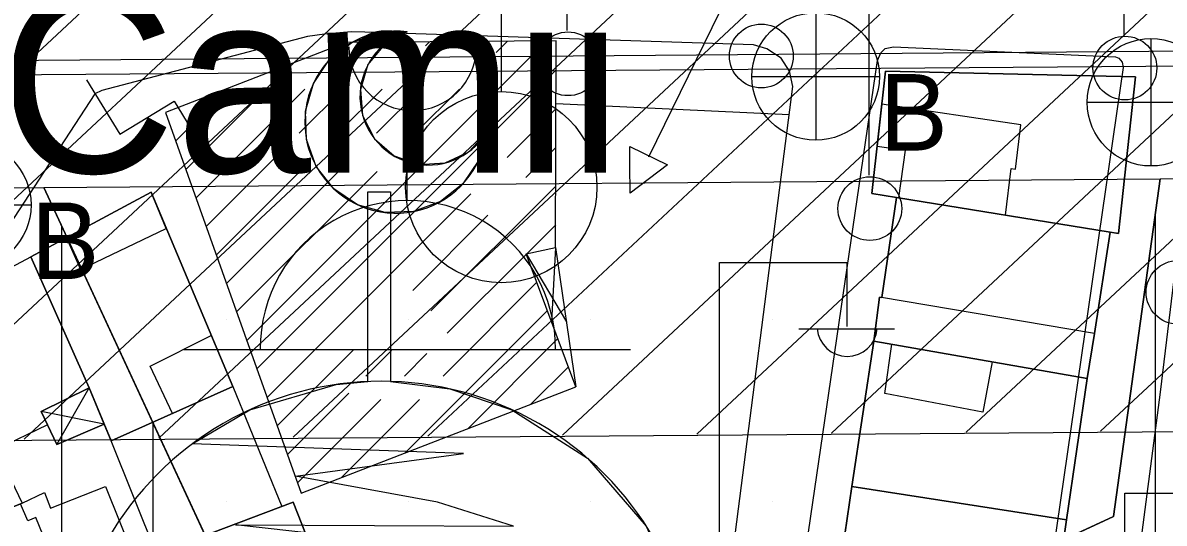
# Model space of a CAD drawing. Extents: x 417997 to 421451, y 4451742 to 4455216.
# Drawn here: x 420804.9 to 420867.5, y 4452843.8 to 4452871.3 of the extents above; entities that cross this region are included whole.
import ezdxf

# ---------------------------------------------------------------- set-up
doc = ezdxf.new("R2010")
doc.units = 0
for name, color, linetype in [('ADA', 7, 'Continuous'), ('ADAKENARI', 7, 'Continuous'), ('B_Dini tesis', 7, 'Continuous'), ('B_Mesken', 7, 'Continuous'), ('B_Sundurma', 7, 'Continuous'), ('B_Tarama', 7, 'Continuous'), ('B_Teras', 7, 'Continuous'), ('Default', 7, 'Continuous'), ('KALDIRIM', 7, 'Continuous'), ('LJ_SEMBOL', 7, 'Continuous'), ('PL_KON_MEV_450', 7, 'Continuous'), ('PL_SAY_DINI_TESIS', 7, 'Continuous'), ('S_Cami_Mescid', 7, 'Continuous'), ('S_Cesme', 7, 'Continuous'), ('S_Elektrik_Diregi', 7, 'Continuous'), ('S_Minare', 7, 'Continuous'), ('S_Rogar_Kapagi_Buski', 7, 'Continuous'), ('S_Serare', 7, 'Continuous'), ('Sinir_Duvar_tek_tarafa_ait', 7, 'Continuous'), ('TA_ENH_154', 7, 'Continuous'), ('TA_ENH_KORUMA', 7, 'Continuous'), ('TA_ENH_TARAMA', 7, 'Continuous'), ('TR_DINITESIS', 7, 'Continuous'), ('TR_YUKSEKYOGUNKONUT', 7, 'Continuous'), ('Y_Yapi', 7, 'Continuous'), ('Yol_Kaldirim_kenari_bordurtasi', 7, 'Continuous'), ('Yol_Sose', 7, 'Continuous')]:
    doc.layers.add(name, color=color, linetype=linetype)

# ---------------------------------------------------------------- blocks, each defined once
blk = doc.blocks.new('POINT_DISPLAY')
at = {"layer": 'Default'}
blk.add_line((0, 0), (0, 0), dxfattribs=at)

msp = doc.modelspace()

# ---------------------------------------------------------------- linework, layer by layer
at = {"layer": 'ADA'}
for p, q in [((420806.058, 4452862.262), (420823.323, 4452825.004)), ((420806.058, 4452862.262), (420823.323, 4452825.004)), ((420864.746, 4452844.207), (420867.303, 4452862.747)), ((420864.746, 4452844.207), (420867.303, 4452862.747)), ((420823.323, 4452825.004), (420864.746, 4452844.207)), ((420823.323, 4452825.004), (420864.746, 4452844.207))]:
    msp.add_line(p, q, dxfattribs=at)
at = {"layer": 'ADAKENARI'}
for p, q in [((420867.303, 4452862.747), (421075.714, 4452864.398)), ((420867.303, 4452862.747), (421075.714, 4452864.398)), ((420783.113, 4452862.08), (420806.058, 4452862.262)), ((420783.113, 4452862.08), (420806.058, 4452862.262)), ((420806.058, 4452862.262), (420867.303, 4452862.747)), ((420806.058, 4452862.262), (420867.303, 4452862.747))]:
    msp.add_line(p, q, dxfattribs=at)
at = {"layer": 'B_Dini tesis'}
msp.add_lwpolyline([(420812.72, 4452866.375), (420820.172, 4452845.488), (420835.241, 4452851.318), (420832.522, 4452858.619), (420834.13, 4452858.977), (420834.164, 4452870.318), (420822.645, 4452870.216)], close=True, dxfattribs=at)
at = {"layer": 'B_Mesken'}
for points in [[(420851.485, 4452861.941), (420865.018, 4452859.733), (420865.94, 4452868.329), (420852.235, 4452868.642)], [(420864.559, 4452859.808), (420852.839, 4452861.72), (420851.485, 4452861.941), (420852.235, 4452868.642), (420865.94, 4452868.329), (420865.019, 4452859.733)], [(420808.546, 4452851.259), (420809.748, 4452848.351), (420816.419, 4452851.335), (420811.931, 4452862.008), (420805.341, 4452858.456)], [(420809.37, 4452849.267), (420808.546, 4452851.259), (420805.341, 4452858.456), (420811.931, 4452862.008), (420816.419, 4452851.335), (420809.748, 4452848.352)], [(420852.839, 4452861.72), (420852.032, 4452856.229), (420851.909, 4452856.25), (420851.586, 4452853.833), (420863.302, 4452851.779), (420863.694, 4452854.255), (420864.559, 4452859.808)], [(420864.559, 4452859.808), (420863.694, 4452854.255), (420863.302, 4452851.779), (420851.586, 4452853.833), (420851.909, 4452856.25), (420852.032, 4452856.229), (420852.839, 4452861.72)], [(420798.491, 4452854.814), (420805.341, 4452858.456), (420808.546, 4452851.259), (420805.907, 4452849.957), (420806.244, 4452849.241), (420803.429, 4452847.876), (420804.858, 4452844.937), (420802.767, 4452844.096), (420801.516, 4452847.34), (420798.652, 4452854.417)], [(420808.546, 4452851.259), (420805.907, 4452849.957), (420806.244, 4452849.241), (420803.429, 4452847.876), (420804.858, 4452844.937), (420804.772, 4452844.902), (420802.768, 4452844.096), (420802.347, 4452845.186), (420801.516, 4452847.34), (420798.652, 4452854.417), (420798.491, 4452854.814), (420805.341, 4452858.456)], [(420851.586, 4452853.833), (420850.385, 4452845.84), (420862.167, 4452844.023), (420863.302, 4452851.779)], [(420851.586, 4452853.833), (420863.302, 4452851.779), (420862.167, 4452844.024), (420850.385, 4452845.84)], [(420804.858, 4452844.937), (420806.094, 4452845.514), (420806.422, 4452844.668), (420809.429, 4452845.852), (420811.039, 4452841.834), (420809.83, 4452841.364), (420804.82, 4452839.268), (420803.395, 4452842.431), (420802.767, 4452844.096), (420804.772, 4452844.902)], [(420804.821, 4452839.268), (420803.395, 4452842.431), (420802.768, 4452844.096), (420804.772, 4452844.902), (420804.858, 4452844.937), (420806.094, 4452845.514), (420806.422, 4452844.668), (420809.429, 4452845.852), (420811.039, 4452841.834), (420809.83, 4452841.365)], [(420849.74, 4452841.459), (420850.385, 4452845.84), (420862.167, 4452844.023), (420861.538, 4452839.641), (420861.028, 4452836.013), (420849.106, 4452837.807)], [(420849.74, 4452841.459), (420850.385, 4452845.84), (420862.167, 4452844.024), (420861.538, 4452839.641), (420861.029, 4452836.013), (420849.106, 4452837.807)], [(420817.431, 4452828.81), (420817.498, 4452828.612), (420825.024, 4452831.553), (420819.726, 4452844.997), (420812.237, 4452842.145), (420814.204, 4452837.094)], [(420817.431, 4452828.81), (420814.204, 4452837.094), (420812.237, 4452842.145), (420819.727, 4452844.997), (420825.024, 4452831.553), (420817.498, 4452828.612)]]:
    msp.add_lwpolyline(points, close=True, dxfattribs=at)
at = {"layer": 'B_Sundurma'}
for p, q in [((420832.522, 4452858.619), (420834.724, 4452854.884)), ((420834.13, 4452858.977), (420833.902, 4452854.914)), ((420806.767, 4452848.153), (420808.546, 4452851.259)), ((420809.369, 4452849.267), (420805.907, 4452849.957))]:
    msp.add_line(p, q, dxfattribs=at)
for points in [[(420832.522, 4452858.619), (420834.13, 4452858.977), (420835.241, 4452851.318)], [(420832.522, 4452858.619), (420834.13, 4452858.977), (420835.241, 4452851.318)], [(420806.244, 4452849.241), (420806.767, 4452848.153), (420809.369, 4452849.267), (420808.546, 4452851.259), (420805.907, 4452849.957)], [(420806.244, 4452849.241), (420805.907, 4452849.957), (420808.546, 4452851.259), (420809.37, 4452849.267), (420806.768, 4452848.153)]]:
    msp.add_lwpolyline(points, close=True, dxfattribs=at)
at = {"layer": 'B_Tarama'}
for p, q in [((420817.183, 4452853.867), (420833.629, 4452870.313)), ((420822.754, 4452870.044), (420822.928, 4452870.218)), ((420824.875, 4452870.044), (420825.068, 4452870.237)), ((420826.996, 4452870.044), (420827.208, 4452870.256)), ((420829.118, 4452870.044), (420829.349, 4452870.275)), ((420830.868, 4452869.673), (420831.489, 4452870.294)), ((420817.741, 4452852.303), (420834.159, 4452868.722)), ((420813.278, 4452864.811), (420816.181, 4452867.714)), ((420813.836, 4452863.248), (420818.252, 4452867.664)), ((420814.394, 4452861.684), (420820.374, 4452867.664)), ((420820.068, 4452865.237), (420822.495, 4452867.664)), ((420822.189, 4452865.237), (420824.616, 4452867.664)), ((420824.31, 4452865.237), (420826.738, 4452867.664)), ((420826.432, 4452865.237), (420828.859, 4452867.664)), ((420831.475, 4452863.916), (420834.153, 4452866.594)), ((420814.952, 4452860.121), (420819.112, 4452864.281)), ((420832.488, 4452862.808), (420834.146, 4452864.466)), ((420815.51, 4452858.557), (420820.095, 4452863.142)), ((420816.067, 4452856.994), (420822.216, 4452863.142)), ((420816.625, 4452855.43), (420824.337, 4452863.142)), ((420827.29, 4452855.488), (420834.14, 4452862.338)), ((420818.299, 4452850.74), (420829.476, 4452861.917)), ((420826.296, 4452856.616), (420830.417, 4452860.737)), ((420832.547, 4452858.624), (420834.134, 4452860.211)), ((420828.184, 4452854.261), (420832.528, 4452858.605)), ((420827.954, 4452851.91), (420833.103, 4452857.059)), ((420825.85, 4452847.684), (420833.679, 4452855.513)), ((420829.31, 4452849.023), (420834.254, 4452853.967)), ((420818.857, 4452849.176), (420823.04, 4452853.36)), ((420823.711, 4452851.91), (420825.124, 4452853.322)), ((420825.832, 4452851.91), (420827.065, 4452853.142)), ((420832.77, 4452850.362), (420834.83, 4452852.422)), ((420819.414, 4452847.613), (420822.777, 4452850.975)), ((420819.972, 4452846.049), (420824.547, 4452850.624)), ((420822.39, 4452846.346), (420826.669, 4452850.624))]:
    msp.add_line(p, q, dxfattribs=at)
at = {"layer": 'B_Teras'}
for points in [[(420858.823, 4452860.744), (420859.117, 4452863.314), (420859.363, 4452863.276), (420859.657, 4452865.704), (420852.033, 4452866.839), (420851.774, 4452864.529), (420853.312, 4452864.311), (420852.952, 4452861.702)], [(420807.289, 4452859.506), (420808.057, 4452857.767), (420812.77, 4452860.013), (420811.931, 4452862.008)], [(420851.586, 4452853.833), (420863.302, 4452851.779), (420863.694, 4452854.255), (420851.909, 4452856.25)], [(420813.108, 4452849.854), (420811.885, 4452852.462), (420815.239, 4452854.141), (420816.419, 4452851.335)], [(420858.079, 4452852.695), (420857.577, 4452849.933), (420852.195, 4452850.95), (420852.573, 4452853.66)], [(420849.74, 4452841.459), (420861.538, 4452839.641), (420862.167, 4452844.023), (420850.385, 4452845.84)], [(420804.82, 4452839.268), (420809.83, 4452841.364), (420809.461, 4452842.326), (420807.056, 4452841.441), (420806.31, 4452843.236), (420806.013, 4452843.159), (420805.615, 4452844.155), (420805.165, 4452843.96), (420804.772, 4452844.902), (420802.767, 4452844.096), (420803.395, 4452842.431)]]:
    msp.add_lwpolyline(points, close=True, dxfattribs=at)
at = {"layer": 'KALDIRIM'}
msp.add_line((420744.539, 4452868.775), (420915.459, 4452870.129), dxfattribs=at)
msp.add_line((420744.539, 4452868.775), (420915.459, 4452870.129), dxfattribs=at)
at = {"layer": 'LJ_SEMBOL'}
for points in [[(420830.335, 4452865.27), (420829.911, 4452863.762), (420829.041, 4452862.459), (420827.81, 4452861.489), (420826.339, 4452860.947), (420824.774, 4452860.887), (420823.266, 4452861.315), (420821.965, 4452862.189), (420820.998, 4452863.422), (420820.461, 4452864.894), (420820.406, 4452866.46), (420820.838, 4452867.967), (420821.715, 4452869.265), (420822.951, 4452870.228), (420824.424, 4452870.762), (420825.99, 4452870.813), (420824.737, 4452870.119), (420823.836, 4452869.006), (420823.417, 4452867.635), (420823.544, 4452866.208), (420824.196, 4452864.933), (420825.278, 4452863.995), (420826.634, 4452863.531), (420828.065, 4452863.61), (420829.361, 4452864.219)], [(420830.335, 4452865.27), (420829.911, 4452863.762), (420829.041, 4452862.459), (420827.81, 4452861.489), (420826.339, 4452860.947), (420824.774, 4452860.887), (420823.266, 4452861.315), (420821.965, 4452862.189), (420820.998, 4452863.422), (420820.461, 4452864.894), (420820.406, 4452866.46), (420820.838, 4452867.967), (420821.715, 4452869.265), (420822.951, 4452870.228), (420824.424, 4452870.762), (420825.99, 4452870.813), (420824.737, 4452870.119), (420823.836, 4452869.006), (420823.417, 4452867.635), (420823.544, 4452866.208), (420824.196, 4452864.933), (420825.278, 4452863.995), (420826.634, 4452863.531), (420828.065, 4452863.61), (420829.361, 4452864.219)], [(420841.854, 4452834.321), (420829.871, 4452838.374), (420837.659, 4452839.29), (420825.224, 4452840.599), (420833.311, 4452841.858), (420816.561, 4452843.745), (420831.816, 4452843.666), (420827.646, 4452844.983), (420819.864, 4452846.419), (420829.086, 4452847.666), (420814.195, 4452848.189), (420817.358, 4452850.063), (420822.085, 4452851.451), (420823.829, 4452851.612), (420823.829, 4452862.03), (420825.079, 4452862.03), (420825.079, 4452851.619), (420828.323, 4452851.21), (420831.737, 4452850.063), (420835.881, 4452847.4), (420839.107, 4452843.677), (420841.153, 4452839.196)], [(420841.854, 4452834.321), (420829.871, 4452838.374), (420837.659, 4452839.29), (420825.224, 4452840.599), (420833.311, 4452841.858), (420816.561, 4452843.745), (420831.816, 4452843.666), (420827.646, 4452844.983), (420819.864, 4452846.419), (420829.086, 4452847.666), (420814.195, 4452848.189), (420817.358, 4452850.063), (420822.085, 4452851.451), (420823.829, 4452851.612), (420823.829, 4452862.03), (420825.079, 4452862.03), (420825.079, 4452851.619), (420828.323, 4452851.21), (420831.737, 4452850.063), (420835.881, 4452847.4), (420839.107, 4452843.677), (420841.153, 4452839.196)]]:
    msp.add_lwpolyline(points, close=True, dxfattribs=at)
for centre, radius, start, end in [((420825.368, 4452865.852), 5, 82.8556, 353.32194), ((420825.368, 4452865.852), 5, 82.8556, 353.32194), ((420827.147, 4452867.246), 3.75, 107.96713, 328.21041), ((420827.147, 4452867.246), 3.75, 107.96713, 328.21041), ((420824.548, 4452834.321), 17.306, 359.96699, 180), ((420824.548, 4452834.321), 17.306, 359.96699, 180)]:
    msp.add_arc(centre, radius, start, end, dxfattribs=at)
at = {"layer": 'PL_KON_MEV_450'}
msp.add_lwpolyline([(421073.397, 4452859.66), (421049.812, 4452811.417), (421045.573, 4452802.747), (420918.874, 4452818.307), (420891.355, 4452814.031), (420834.845, 4452794.555), (420841.154, 4452778.37), (420885.32, 4452771.786), (420867.757, 4452703.679), (420838.456, 4452709.006), (420777.041, 4452852.804), (420783.113, 4452862.08), (420806.058, 4452862.262), (420823.323, 4452825.004), (420864.746, 4452844.207), (420867.303, 4452862.747), (421075.714, 4452864.398)], close=True, dxfattribs=at)
msp.add_lwpolyline([(421073.397, 4452859.66), (421049.812, 4452811.417), (421045.573, 4452802.747), (420918.874, 4452818.307), (420891.355, 4452814.031), (420834.845, 4452794.555), (420841.154, 4452778.37), (420885.32, 4452771.786), (420867.757, 4452703.679), (420838.456, 4452709.006), (420777.041, 4452852.804), (420783.113, 4452862.08), (420806.058, 4452862.262), (420823.323, 4452825.004), (420864.746, 4452844.207), (420867.303, 4452862.747), (421075.714, 4452864.398)], close=True, dxfattribs=at)
at = {"layer": 'PL_SAY_DINI_TESIS'}
msp.add_lwpolyline([(420864.746, 4452844.207), (420823.323, 4452825.004), (420806.058, 4452862.262), (420867.303, 4452862.747)], close=True, dxfattribs=at)
msp.add_lwpolyline([(420864.746, 4452844.207), (420823.323, 4452825.004), (420806.058, 4452862.262), (420867.303, 4452862.747)], close=True, dxfattribs=at)
at = {"layer": 'S_Cami_Mescid'}
for p, q in [((420825.988, 4452861.546), (420825.988, 4452866.497)), ((420813.738, 4452853.372), (420838.238, 4452853.372))]:
    msp.add_line(p, q, dxfattribs=at)
for centre, radius, start, end in [((420826.282, 4452869.985), 3.5, 180, 0), ((420826.026, 4452853.449), 8.097, 359.45576, 180.54424)]:
    msp.add_arc(centre, radius, start, end, dxfattribs=at)
at = {"layer": 'S_Cesme'}
msp.add_lwpolyline([(420808.399, 4452868.175), (420810.214, 4452865.182), (420813.207, 4452866.997), (420815.022, 4452864.004)], dxfattribs=at)
at = {"layer": 'S_Elektrik_Diregi'}
for p, q in [((420834.771, 4452870.889), (420834.771, 4452888.389)), ((420865.329, 4452870.654), (420865.329, 4452888.154)), ((420851.335, 4452862.941), (420851.335, 4452880.441)), ((420843.129, 4452840.639), (420843.129, 4452858.139)), ((420843.129, 4452858.139), (420850.129, 4452858.139)), ((420850.129, 4452854.639), (420850.129, 4452858.139)), ((420847.469, 4452854.499), (420852.719, 4452854.499)), ((420865.371, 4452827.985), (420865.371, 4452845.485)), ((420865.371, 4452845.485), (420872.371, 4452845.485))]:
    msp.add_line(p, q, dxfattribs=at)
for centre in [(420845.418, 4452869.482), (420834.807, 4452869.054), (420865.365, 4452868.819), (420851.371, 4452861.105), (420868.283, 4452856.504)]:
    msp.add_circle(centre, 1.75, dxfattribs=at)
msp.add_arc((420850.13, 4452854.652), 1.658, 184.83843, 355.14641, dxfattribs=at)
at = {"layer": 'S_Minare'}
msp.add_line((420831.151, 4452878.054), (420831.151, 4452867.532), dxfattribs=at)
msp.add_circle((420831.151, 4452862.282), 5.25, dxfattribs=at)
at = {"layer": 'S_Rogar_Kapagi_Buski'}
for p, q in [((420848.4, 4452871.854), (420848.4, 4452864.854)), ((420866.797, 4452870.443), (420866.797, 4452863.443)), ((420844.9, 4452868.354), (420851.9, 4452868.354)), ((420863.297, 4452866.943), (420870.297, 4452866.943)), ((420798.348, 4452861.302), (420805.348, 4452861.302))]:
    msp.add_line(p, q, dxfattribs=at)
for centre in [(420848.4, 4452868.354), (420866.797, 4452866.943), (420801.848, 4452861.302)]:
    msp.add_circle(centre, 3.5, dxfattribs=at)
at = {"layer": 'S_Serare'}
msp.add_lwpolyline([(420844.487, 4452888.916), (420838.319, 4452876.338), (420845.319, 4452876.392), (420839.221, 4452863.919)], dxfattribs=at)
msp.add_lwpolyline([(420838.201, 4452864.506), (420840.274, 4452863.507), (420838.221, 4452861.951), (420838.209, 4452863.491)], close=True, dxfattribs=at)
at = {"layer": 'Sinir_Duvar_tek_tarafa_ait'}
for points in [[(420816.419, 4452851.335), (420819.104, 4452844.759)], [(420812.237, 4452842.145), (420809.748, 4452848.351)]]:
    msp.add_lwpolyline(points, dxfattribs=at)
at = {"layer": 'TA_ENH_154'}
msp.add_lwpolyline([(421244.229, 4452871.733), (420603.453, 4452866.932), (420104.111, 4452747.147), (419709.07, 4452649.72), (419353.297, 4452559.565), (419284.532, 4452601.288), (419287.681, 4452599.871), (419484.079, 4452691.722), (419833.947, 4454863.938), (419862.826, 4455014.236)], dxfattribs=at)
msp.add_lwpolyline([(421244.229, 4452871.733), (420603.453, 4452866.932), (420104.111, 4452747.147), (419709.07, 4452649.72), (419353.297, 4452559.565), (419284.532, 4452601.288), (419287.681, 4452599.871), (419484.079, 4452691.722), (419833.947, 4454863.938), (419862.826, 4455014.236)], dxfattribs=at)
at = {"layer": 'TA_ENH_KORUMA'}
msp.add_lwpolyline([(421244.02, 4452851.671), (420605.553, 4452846.866), (420648.789, 4452887.274)], dxfattribs=at)
msp.add_lwpolyline([(421244.02, 4452851.671), (420605.553, 4452846.866), (420648.789, 4452887.274)], dxfattribs=at)
at = {"layer": 'TA_ENH_TARAMA'}
for p, q in [((420856.648, 4452848.826), (420899.8, 4452889.155)), ((420856.648, 4452848.826), (420899.8, 4452889.155)), ((420864.031, 4452848.882), (420907.182, 4452889.21)), ((420864.031, 4452848.882), (420907.182, 4452889.21)), ((420782.822, 4452848.273), (420825.973, 4452888.601)), ((420782.822, 4452848.273), (420825.973, 4452888.601)), ((420790.204, 4452848.329), (420833.356, 4452888.657)), ((420790.204, 4452848.329), (420833.356, 4452888.657)), ((420797.587, 4452848.384), (420840.738, 4452888.712)), ((420797.587, 4452848.384), (420840.738, 4452888.712)), ((420804.97, 4452848.439), (420848.121, 4452888.767)), ((420804.97, 4452848.439), (420848.121, 4452888.767)), ((420812.352, 4452848.494), (420855.504, 4452888.823)), ((420812.352, 4452848.494), (420855.504, 4452888.823)), ((420819.735, 4452848.55), (420862.886, 4452888.878)), ((420819.735, 4452848.55), (420862.886, 4452888.878)), ((420827.118, 4452848.605), (420870.269, 4452888.933)), ((420827.118, 4452848.605), (420870.269, 4452888.933)), ((420834.5, 4452848.66), (420877.652, 4452888.989)), ((420834.5, 4452848.66), (420877.652, 4452888.989)), ((420841.883, 4452848.716), (420885.034, 4452889.044)), ((420841.883, 4452848.716), (420885.034, 4452889.044)), ((420849.265, 4452848.771), (420892.417, 4452889.099)), ((420849.265, 4452848.771), (420892.417, 4452889.099))]:
    msp.add_line(p, q, dxfattribs=at)
at = {"layer": 'TR_YUKSEKYOGUNKONUT'}
for p, q in [((420867.041, 4452805.651), (420867.041, 4452860.844)), ((420867.041, 4452805.651), (420867.041, 4452860.844)), ((420807.041, 4452782.562), (420807.041, 4452860.141)), ((420807.041, 4452782.562), (420807.041, 4452860.141)), ((420812.041, 4452770.855), (420812.041, 4452849.351)), ((420812.041, 4452770.855), (420812.041, 4452849.351))]:
    msp.add_line(p, q, dxfattribs=at)
at = {"layer": 'Yol_Kaldirim_kenari_bordurtasi'}
msp.add_lwpolyline([(420846.952, 4452866.243), (420834.154, 4452866.853)], dxfattribs=at)
at = {"layer": 'Yol_Sose'}
for points in [[(420795.395, 4452819.947), (420842.809, 4452838.354), (420843.08, 4452838.514), (420843.27, 4452838.695), (420843.432, 4452838.927), (420847.153, 4452867.802), (420846.97, 4452868.657), (420846.501, 4452869.369), (420845.726, 4452869.875), (420844.98, 4452870.088), (420823.658, 4452870.785), (420822.914, 4452870.803), (420821.447, 4452870.677), (420820.514, 4452870.546), (420809.242, 4452867.593), (420808.856, 4452867.408), (420803.866, 4452859.767)], [(420844.029, 4452818.569), (420847.344, 4452838.841), (420851.792, 4452869.233), (420851.97, 4452869.659), (420852.216, 4452869.901), (420852.679, 4452869.981), (420864.849, 4452869.434), (420865.04, 4452869.371), (420865.22, 4452869.146), (420865.28, 4452868.848), (420857.22, 4452813.251), (420857.017, 4452812.043), (420856.298, 4452810.027), (420843.234, 4452777.452), (420842.77, 4452776.688), (420842.179, 4452775.967), (420814.622, 4452755.002), (420814.223, 4452754.902), (420813.753, 4452754.954), (420813.383, 4452755.243), (420802.185, 4452781.52)], [(420885.808, 4452778.134), (420891.593, 4452823.692), (420896.655, 4452868.067), (420896.61, 4452868.576), (420896.387, 4452868.87), (420896.097, 4452868.925), (420870.421, 4452869.131), (420869.961, 4452869.085), (420869.628, 4452868.784), (420869.406, 4452868.426), (420867.298, 4452851.023), (420862.937, 4452817.566), (420862.243, 4452812.335), (420862.04, 4452811.568), (420861.732, 4452810.483), (420855.426, 4452795.486), (420850.729, 4452784.396)]]:
    msp.add_lwpolyline(points, dxfattribs=at)

# ---------------------------------------------------------------- block references
at = {"layer": 'TR_DINITESIS', "xscale": 0.1, "yscale": 0.10000000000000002}
for p in [(420816.058, 4452855.004), (420816.058, 4452855.004), (420826.058, 4452855.004), (420826.058, 4452855.004), (420836.058, 4452855.004), (420836.058, 4452855.004), (420846.058, 4452855.004), (420846.058, 4452855.004), (420856.058, 4452855.004), (420856.058, 4452855.004), (420866.058, 4452855.004), (420866.058, 4452855.004), (420816.058, 4452845.004), (420816.058, 4452845.004), (420826.058, 4452845.004), (420826.058, 4452845.004), (420836.058, 4452845.004), (420836.058, 4452845.004), (420846.058, 4452845.004), (420846.058, 4452845.004), (420856.058, 4452845.004), (420856.058, 4452845.004)]:
    msp.add_blockref('POINT_DISPLAY', p, dxfattribs=at)

# ---------------------------------------------------------------- texts
at = {"layer": 'S_Rogar_Kapagi_Buski'}
for p in [(420851.9, 4452864.29), (420805.348, 4452857.237)]:
    msp.add_text('B', height=4.2, dxfattribs=at).set_placement(p)
at = {"layer": 'Y_Yapi'}
msp.add_text('Camii', height=10, dxfattribs=at).set_placement((420803.622, 4452863.076))

doc.saveas('drawing.dxf')
